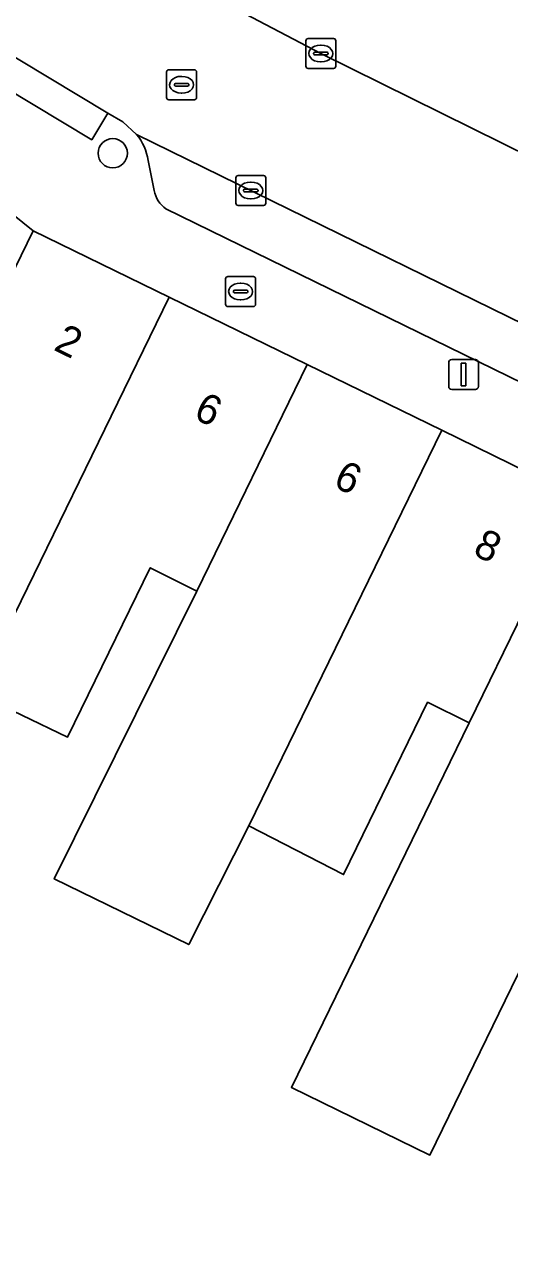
# Model space of a CAD drawing. Extents: x 160349 to 161355, y 381727 to 382854.
# Drawn here: x 160762.45 to 160778.65, y 382454.27 to 382495.3 of the extents above; entities that cross this region are included whole.
import ezdxf

# ---------------------------------------------------------------- set-up
doc = ezdxf.new("R2010")
doc.units = 0
for name, color, linetype in [('IMGEO_Boom', 7, 'Continuous'), ('IMGEO_Brandkraan', 7, 'Continuous'), ('IMGEO_Erf', 7, 'Continuous'), ('IMGEO_Kolk', 7, 'Continuous'), ('IMGEO_Lichtmast', 7, 'Continuous'), ('IMGEO_Pand', 7, 'Continuous'), ('IMGEO_Pand_nummerreeks', 7, 'Continuous'), ('IMGEO_Parkeervlak_open', 7, 'Continuous'), ('IMGEO_Rijbaan_lokaal_open', 7, 'Continuous'), ('IMGEO_Rioolput', 7, 'Continuous'), ('IMGEO_Voetpad_open', 7, 'Continuous')]:
    doc.layers.add(name, color=color, linetype=linetype)

msp = doc.modelspace()

# ---------------------------------------------------------------- linework, layer by layer
at = {"layer": 'IMGEO_Boom'}
msp.add_circle((160765.396, 382491.005), 0.489, dxfattribs=at)
at = {"layer": 'IMGEO_Brandkraan'}
for p, q in [((160769.168, 382485.961), (160769.168, 382486.813)), ((160769.243, 382486.887), (160770.095, 382486.887)), ((160770.169, 382486.813), (160770.169, 382485.961)), ((160769.427, 382486.381), (160769.427, 382486.393)), ((160769.865, 382486.344), (160769.467, 382486.344)), ((160769.47, 382486.43), (160769.868, 382486.43)), ((160769.656, 382486.667), (160769.681, 382486.667)), ((160769.911, 382486.393), (160769.911, 382486.381)), ((160770.095, 382485.887), (160769.243, 382485.887)), ((160769.679, 382486.107), (160769.654, 382486.107))]:
    msp.add_line(p, q, dxfattribs=at)
for points in [[(160769.168, 382485.961), (160769.168, 382486.813)], [(160769.243, 382486.887), (160770.095, 382486.887)], [(160770.169, 382486.813), (160770.169, 382485.961)], [(160770.095, 382485.887), (160769.243, 382485.887)]]:
    msp.add_lwpolyline(points, dxfattribs=at)
for centre, radius, start, end in [((160769.245, 382486.811), 0.0765, 91.552, 178.448), ((160769.245, 382486.811), 0.0765, 91.552, 178.448), ((160770.093, 382486.811), 0.0765, 1.552, 88.448), ((160770.093, 382486.811), 0.0765, 1.552, 88.448), ((160769.467, 382486.39), 0.0403, 85.8775, 175.7526), ((160769.464, 382486.38), 0.0366, 178.938, 274.7102), ((160769.868, 382486.387), 0.043, 264.8664, 352.4533), ((160769.872, 382486.392), 0.0386, 1.7309, 96.639), ((160769.245, 382485.963), 0.0765, 181.552, 268.448), ((160769.245, 382485.963), 0.0765, 181.552, 268.448), ((160770.093, 382485.963), 0.0765, 271.552, 358.448), ((160770.093, 382485.963), 0.0765, 271.552, 358.448)]:
    msp.add_arc(centre, radius, start, end, dxfattribs=at)
for centre, major_axis, ratio, start_param, end_param in [((160769.655, 382486.387), (-0.387, 0.002), 0.722429, 4.712389, 7.853982), ((160769.68, 382486.387), (-0.39, 0.002), 0.717154, 1.570796, 4.712389)]:
    msp.add_ellipse(centre, major_axis=major_axis, ratio=ratio, start_param=start_param, end_param=end_param, dxfattribs=at)
at = {"layer": 'IMGEO_Erf'}
for points in [[(160760.547, 382483.923), (160762.739, 382488.416), (160760.712, 382490.037)], [(160778.933, 382463.579), (160775.994, 382457.555), (160771.367, 382459.813), (160777.31, 382471.991), (160775.916, 382472.671), (160773.109, 382466.917), (160769.948, 382468.55), (160767.937, 382464.582), (160763.441, 382466.776), (160768.203, 382476.38), (160766.648, 382477.164), (160763.889, 382471.509), (160760.825, 382472.981)]]:
    msp.add_lwpolyline(points, dxfattribs=at)
at = {"layer": 'IMGEO_Kolk'}
for p, q in [((160771.849, 382493.91), (160771.849, 382494.762)), ((160771.924, 382494.836), (160772.776, 382494.836)), ((160772.337, 382494.616), (160772.362, 382494.616)), ((160772.85, 382494.762), (160772.85, 382493.91)), ((160772.108, 382494.33), (160772.108, 382494.342)), ((160772.546, 382494.293), (160772.148, 382494.293)), ((160772.151, 382494.379), (160772.549, 382494.379)), ((160772.592, 382494.342), (160772.592, 382494.33)), ((160772.776, 382493.836), (160771.924, 382493.836)), ((160772.36, 382494.056), (160772.335, 382494.056)), ((160769.509, 382489.335), (160769.509, 382490.187)), ((160769.584, 382490.261), (160770.436, 382490.261)), ((160769.997, 382490.041), (160770.022, 382490.041)), ((160770.51, 382490.187), (160770.51, 382489.335)), ((160769.768, 382489.755), (160769.768, 382489.767)), ((160770.206, 382489.718), (160769.808, 382489.718)), ((160769.811, 382489.804), (160770.209, 382489.804)), ((160770.252, 382489.767), (160770.252, 382489.755)), ((160770.436, 382489.261), (160769.584, 382489.261)), ((160770.02, 382489.481), (160769.995, 382489.481))]:
    msp.add_line(p, q, dxfattribs=at)
for points in [[(160771.849, 382493.91), (160771.849, 382494.762)], [(160771.924, 382494.836), (160772.776, 382494.836)], [(160772.85, 382494.762), (160772.85, 382493.91)], [(160772.776, 382493.836), (160771.924, 382493.836)], [(160769.509, 382489.335), (160769.509, 382490.187)], [(160769.584, 382490.261), (160770.436, 382490.261)], [(160770.51, 382490.187), (160770.51, 382489.335)], [(160770.436, 382489.261), (160769.584, 382489.261)]]:
    msp.add_lwpolyline(points, dxfattribs=at)
for centre, radius, start, end in [((160771.926, 382494.76), 0.0765, 91.552, 178.448), ((160771.926, 382494.76), 0.0765, 91.552, 178.448), ((160772.774, 382494.76), 0.0765, 1.552, 88.448), ((160772.774, 382494.76), 0.0765, 1.552, 88.448), ((160772.148, 382494.339), 0.0403, 85.8775, 175.7526), ((160772.145, 382494.329), 0.0366, 178.938, 274.7102), ((160772.549, 382494.336), 0.043, 264.8664, 352.4533), ((160772.553, 382494.341), 0.0386, 1.7309, 96.639), ((160771.926, 382493.912), 0.0765, 181.552, 268.448), ((160771.926, 382493.912), 0.0765, 181.552, 268.448), ((160772.774, 382493.912), 0.0765, 271.552, 358.448), ((160772.774, 382493.912), 0.0765, 271.552, 358.448), ((160769.586, 382490.185), 0.0765, 91.552, 178.448), ((160769.586, 382490.185), 0.0765, 91.552, 178.448), ((160770.434, 382490.185), 0.0765, 1.552, 88.448), ((160770.434, 382490.185), 0.0765, 1.552, 88.448), ((160769.808, 382489.764), 0.0403, 85.8775, 175.7526), ((160769.805, 382489.754), 0.0366, 178.938, 274.7102), ((160770.209, 382489.761), 0.043, 264.8664, 352.4533), ((160770.213, 382489.766), 0.0386, 1.7309, 96.639), ((160769.586, 382489.337), 0.0765, 181.552, 268.448), ((160769.586, 382489.337), 0.0765, 181.552, 268.448), ((160770.434, 382489.337), 0.0765, 271.552, 358.448), ((160770.434, 382489.337), 0.0765, 271.552, 358.448)]:
    msp.add_arc(centre, radius, start, end, dxfattribs=at)
for centre, major_axis, ratio, start_param, end_param in [((160772.336, 382494.336), (-0.387, 0.002), 0.722429, 4.712389, 7.853982), ((160772.361, 382494.336), (-0.39, 0.002), 0.717154, 1.570796, 4.712389), ((160769.996, 382489.761), (-0.387, 0.002), 0.722429, 4.712389, 7.853982), ((160770.021, 382489.761), (-0.39, 0.002), 0.717154, 1.570796, 4.712389)]:
    msp.add_ellipse(centre, major_axis=major_axis, ratio=ratio, start_param=start_param, end_param=end_param, dxfattribs=at)
at = {"layer": 'IMGEO_Lichtmast'}
for p, q in [((160776.622, 382483.216), (160776.622, 382484.016)), ((160776.622, 382484.016), (160776.622, 382483.216)), ((160776.722, 382484.116), (160777.512, 382484.116)), ((160777.512, 382484.116), (160776.722, 382484.116)), ((160777.612, 382484.016), (160777.612, 382483.216)), ((160777.612, 382483.216), (160777.612, 382484.016)), ((160777.512, 382483.116), (160776.722, 382483.116)), ((160776.722, 382483.116), (160777.512, 382483.116))]:
    msp.add_line(p, q, dxfattribs=at)
msp.add_lwpolyline([(160777.042, 382483.991), (160777.192, 382483.991), (160777.192, 382483.241), (160777.042, 382483.241), (160777.042, 382483.991)], dxfattribs=at)
for centre, start, end in [((160776.722, 382484.016), 90, 180), ((160776.722, 382484.016), 90, 180), ((160777.512, 382484.016), 0, 90), ((160777.512, 382484.016), 360, 90), ((160776.722, 382483.216), 180, 270), ((160776.722, 382483.216), 180, 270), ((160777.512, 382483.216), 270, 0), ((160777.512, 382483.216), 270, 0)]:
    msp.add_arc(centre, 0.1, start, end, dxfattribs=at)
at = {"layer": 'IMGEO_Pand'}
for points in [[(160759.775, 382470.935), (160760.825, 382472.981), (160767.276, 382486.202), (160762.739, 382488.416), (160760.547, 382483.923), (160759.252, 382481.27), (160760.845, 382480.439), (160756.903, 382472.336), (160755.732, 382469.929), (160751.695, 382471.893), (160743.332, 382456.11), (160750.295, 382452.378), (160753.641, 382458.935), (160750.945, 382460.379), (160753.023, 382464.255), (160755.64, 382462.853)], [(160771.895, 382483.948), (160767.276, 382486.202), (160760.825, 382472.981), (160763.889, 382471.509), (160766.648, 382477.164), (160768.203, 382476.38)], [(160776.391, 382481.754), (160771.895, 382483.948), (160768.203, 382476.38), (160763.441, 382466.776), (160767.937, 382464.582), (160769.948, 382468.55)], [(160777.31, 382471.991), (160780.981, 382479.514), (160776.391, 382481.754), (160769.948, 382468.55), (160773.109, 382466.917), (160775.916, 382472.671)], [(160785.607, 382477.257), (160780.981, 382479.514), (160777.31, 382471.991), (160771.367, 382459.813), (160775.994, 382457.555), (160778.933, 382463.579), (160779.101, 382463.921), (160779.157, 382464.038)]]:
    msp.add_lwpolyline(points, close=True, dxfattribs=at)
at = {"layer": 'IMGEO_Parkeervlak_open'}
for points in [[(160762.886, 382499.967), (160768.211, 382496.514), (160772.35, 382494.335), (160783.449, 382488.843)], [(160814.21, 382468.085), (160793.451, 382478.275), (160786.792, 382481.538), (160783.682, 382483.063), (160766.19, 382491.635)], [(160766.583, 382490.764), (160766.777, 382489.76)], [(160767.171, 382489.145), (160791.553, 382477.241), (160791.991, 382478.104), (160793.057, 382477.583), (160792.652, 382476.697), (160810.987, 382467.666)]]:
    msp.add_lwpolyline(points, dxfattribs=at)
for centre, radius, start, end in [((160764.736, 382490.455), 1.872, 9.5004, 39.0699), ((160767.775, 382489.966), 1.019, 191.6455, 233.6458)]:
    msp.add_arc(centre, radius, start, end, dxfattribs=at)
at = {"layer": 'IMGEO_Rijbaan_lokaal_open'}
msp.add_lwpolyline([(160762.886, 382499.967), (160762.702, 382500.087), (160755.557, 382505.001), (160755.374, 382505.114), (160750.296, 382508.619), (160749.942, 382508.89), (160747.24, 382510.736), (160741.347, 382514.743), (160738.095, 382510.025), (160753.827, 382499.289), (160755.799, 382498.029), (160756.343, 382497.701), (160765.231, 382492.348), (160765.729, 382492.048), (160766.19, 382491.635), (160783.682, 382483.063), (160785.92, 382487.604), (160785.477, 382487.822), (160784.789, 382488.161), (160783.699, 382488.719), (160783.449, 382488.843), (160772.35, 382494.335), (160768.211, 382496.514)], close=True, dxfattribs=at)
at = {"layer": 'IMGEO_Rioolput'}
for p, q in [((160767.196, 382492.866), (160767.196, 382493.718)), ((160767.271, 382493.792), (160768.123, 382493.792)), ((160768.197, 382493.718), (160768.197, 382492.866)), ((160767.455, 382493.286), (160767.455, 382493.298)), ((160767.498, 382493.335), (160767.896, 382493.335)), ((160767.684, 382493.572), (160767.709, 382493.572)), ((160767.939, 382493.298), (160767.939, 382493.286)), ((160767.893, 382493.249), (160767.495, 382493.249)), ((160767.707, 382493.012), (160767.682, 382493.012)), ((160768.123, 382492.792), (160767.271, 382492.792))]:
    msp.add_line(p, q, dxfattribs=at)
for points in [[(160767.196, 382492.866), (160767.196, 382493.718)], [(160767.271, 382493.792), (160768.123, 382493.792)], [(160768.197, 382493.718), (160768.197, 382492.866)], [(160768.123, 382492.792), (160767.271, 382492.792)]]:
    msp.add_lwpolyline(points, dxfattribs=at)
for centre, radius, start, end in [((160767.273, 382493.716), 0.0765, 91.552, 178.448), ((160767.273, 382493.716), 0.0765, 91.552, 178.448), ((160768.121, 382493.716), 0.0765, 1.552, 88.448), ((160768.121, 382493.716), 0.0765, 1.552, 88.448), ((160767.495, 382493.295), 0.0403, 85.8775, 175.7526), ((160767.492, 382493.285), 0.0366, 178.938, 274.7102), ((160767.896, 382493.292), 0.043, 264.8664, 352.4533), ((160767.9, 382493.297), 0.0386, 1.7309, 96.639), ((160767.273, 382492.868), 0.0765, 181.552, 268.448), ((160767.273, 382492.868), 0.0765, 181.552, 268.448), ((160768.121, 382492.868), 0.0765, 271.552, 358.448), ((160768.121, 382492.868), 0.0765, 271.552, 358.448)]:
    msp.add_arc(centre, radius, start, end, dxfattribs=at)
for centre, major_axis, ratio, start_param, end_param in [((160767.683, 382493.292), (-0.387, 0.002), 0.722429, 4.712389, 7.853982), ((160767.708, 382493.292), (-0.39, 0.002), 0.717154, 1.570796, 4.712389)]:
    msp.add_ellipse(centre, major_axis=major_axis, ratio=ratio, start_param=start_param, end_param=end_param, dxfattribs=at)
at = {"layer": 'IMGEO_Voetpad_open'}
for points in [[(160738.095, 382510.025), (160737.362, 382510.551), (160732.882, 382507.128), (160739.216, 382502.525), (160740.222, 382504.001), (160746.093, 382500), (160760.712, 382490.037), (160762.739, 382488.416), (160767.276, 382486.202), (160771.895, 382483.948), (160776.391, 382481.754), (160780.981, 382479.514), (160785.607, 382477.257), (160790.735, 382474.755), (160791.597, 382474.312), (160796.618, 382471.851), (160801.636, 382469.391), (160806.654, 382466.931), (160811.471, 382464.57)], [(160766.19, 382491.635), (160765.729, 382492.048), (160765.231, 382492.348), (160764.694, 382491.457), (160755.806, 382496.81), (160756.343, 382497.701), (160755.799, 382498.029)], [(160766.777, 382489.76), (160766.583, 382490.764)], [(160810.987, 382467.666), (160792.652, 382476.697), (160793.057, 382477.583), (160791.991, 382478.104), (160791.553, 382477.241), (160767.171, 382489.145)]]:
    msp.add_lwpolyline(points, dxfattribs=at)
msp.add_lwpolyline([(160756.343, 382497.701), (160755.806, 382496.81), (160764.694, 382491.457), (160765.231, 382492.348)], close=True, dxfattribs=at)
for centre, radius, start, end in [((160764.736, 382490.455), 1.872, 9.5004, 39.0699), ((160767.775, 382489.966), 1.019, 191.6455, 233.6458)]:
    msp.add_arc(centre, radius, start, end, dxfattribs=at)

# ---------------------------------------------------------------- texts
at = {"layer": 'IMGEO_Pand_nummerreeks'}
for s, rotation, p in [('2', 333.9894, (160763.384, 382484.451)), ('6', 333.9877, (160768.052, 382482.173)), ('6', 333.9894, (160772.718, 382479.897)), ('8', 333.9894, (160777.388, 382477.618))]:
    msp.add_text(s, height=1, rotation=rotation, dxfattribs=at).set_placement(p)

doc.saveas('drawing.dxf')
